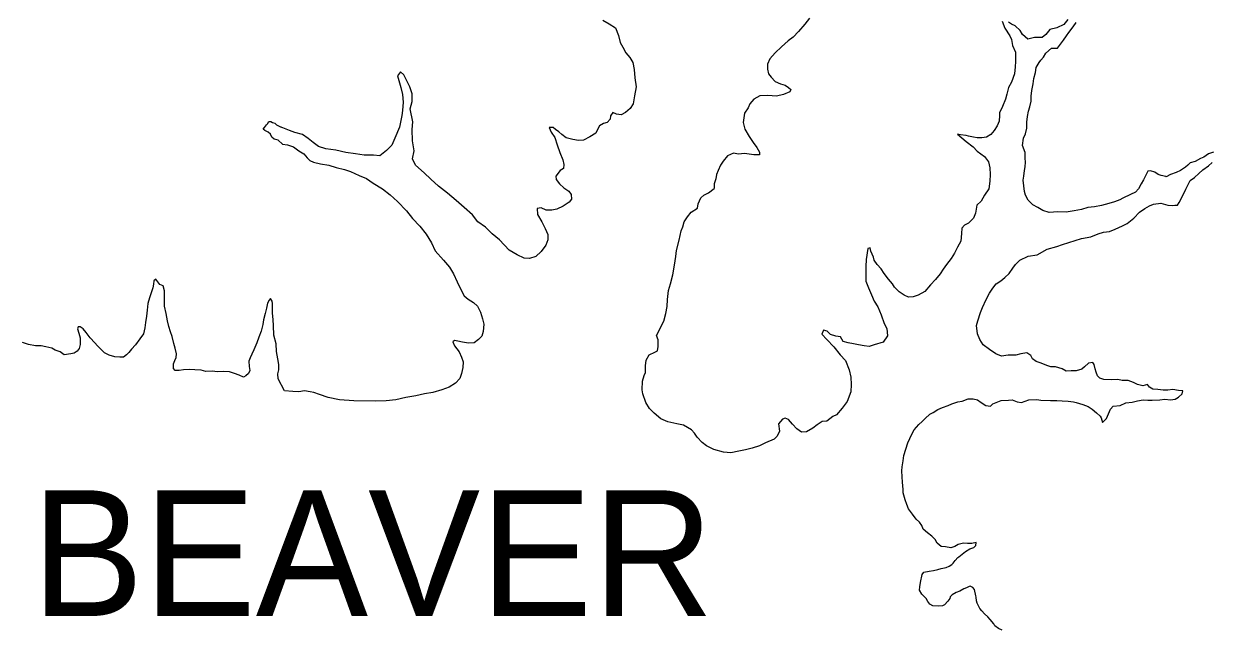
# Model space of a CAD drawing. Extents: x -939622 to -934245, y 1383184 to 1385301.
# Drawn here: x -935583.69 to -935568.75, y 1384286.13 to 1384293.76 of the extents above; entities that cross this region are included whole.
import ezdxf

# ---------------------------------------------------------------- set-up
doc = ezdxf.new("R2010")
doc.units = 0
doc.layers.add('9', color=7, linetype='Continuous')

msp = doc.modelspace()

# ---------------------------------------------------------------- linework, layer by layer
at = {"layer": '9'}
for points in [[(-935576.401, 1384293.799), (-935576.32, 1384293.755), (-935576.242, 1384293.705), (-935576.205, 1384293.606), (-935576.18, 1384293.519), (-935576.15, 1384293.462), (-935576.11, 1384293.391), (-935576.059, 1384293.331), (-935576.022, 1384293.266), (-935576.006, 1384293.179), (-935575.996, 1384293.074), (-935575.98, 1384292.963), (-935576.003, 1384292.849), (-935576.02, 1384292.749), (-935576.056, 1384292.689), (-935576.115, 1384292.637), (-935576.169, 1384292.61), (-935576.229, 1384292.618), (-935576.274, 1384292.636), (-935576.303, 1384292.594), (-935576.309, 1384292.552), (-935576.344, 1384292.512), (-935576.392, 1384292.5), (-935576.443, 1384292.472), (-935576.469, 1384292.424), (-935576.487, 1384292.376), (-935576.564, 1384292.33), (-935576.645, 1384292.29), (-935576.707, 1384292.287), (-935576.779, 1384292.298), (-935576.863, 1384292.318), (-935576.915, 1384292.36), (-935576.954, 1384292.395), (-935576.996, 1384292.425), (-935577.026, 1384292.449), (-935577.077, 1384292.451), (-935577.052, 1384292.389), (-935577.004, 1384292.323), (-935576.976, 1384292.23), (-935576.942, 1384292.134), (-935576.906, 1384292.042), (-935576.893, 1384291.982)], [(-935573.798, 1384293.827), (-935573.857, 1384293.751), (-935573.934, 1384293.657), (-935574.002, 1384293.585), (-935574.067, 1384293.542), (-935574.151, 1384293.466), (-935574.228, 1384293.391), (-935574.296, 1384293.315), (-935574.328, 1384293.246), (-935574.328, 1384293.183), (-935574.315, 1384293.126), (-935574.279, 1384293.084), (-935574.23, 1384293.027), (-935574.161, 1384292.998), (-935574.104, 1384292.981), (-935574.062, 1384292.954), (-935574.032, 1384292.927), (-935574.044, 1384292.9), (-935574.124, 1384292.863), (-935574.211, 1384292.845), (-935574.324, 1384292.852), (-935574.423, 1384292.846), (-935574.498, 1384292.806), (-935574.548, 1384292.748), (-935574.571, 1384292.697), (-935574.616, 1384292.631), (-935574.633, 1384292.51), (-935574.611, 1384292.427), (-935574.559, 1384292.334), (-935574.505, 1384292.262), (-935574.462, 1384292.197), (-935574.426, 1384292.137), (-935574.428, 1384292.104), (-935574.5, 1384292.103), (-935574.614, 1384292.123), (-935574.692, 1384292.114), (-935574.755, 1384292.125), (-935574.832, 1384292.094), (-935574.886, 1384292.025), (-935574.918, 1384291.973), (-935574.947, 1384291.907), (-935574.968, 1384291.859), (-935574.979, 1384291.802), (-935574.997, 1384291.739), (-935574.999, 1384291.679)], [(-935571.371, 1384293.79), (-935571.337, 1384293.698), (-935571.274, 1384293.605), (-935571.255, 1384293.557), (-935571.24, 1384293.482), (-935571.203, 1384293.396), (-935571.202, 1384293.281), (-935571.208, 1384293.215), (-935571.216, 1384293.125), (-935571.254, 1384293.02), (-935571.289, 1384292.951), (-935571.31, 1384292.869), (-935571.327, 1384292.806), (-935571.368, 1384292.713), (-935571.403, 1384292.632), (-935571.406, 1384292.602)], [(-935570.545, 1384293.809), (-935570.595, 1384293.746), (-935570.682, 1384293.706), (-935570.771, 1384293.684), (-935570.822, 1384293.621), (-935570.869, 1384293.584), (-935570.965, 1384293.581), (-935571.046, 1384293.562), (-935571.115, 1384293.621), (-935571.142, 1384293.672), (-935571.206, 1384293.729), (-935571.254, 1384293.752), (-935571.29, 1384293.776)], [(-935571.006, 1384292.779), (-935571.004, 1384292.845), (-935570.996, 1384292.914), (-935570.981, 1384293.001), (-935570.97, 1384293.067), (-935570.95, 1384293.142), (-935570.944, 1384293.206), (-935570.906, 1384293.266), (-935570.882, 1384293.299), (-935570.852, 1384293.335), (-935570.82, 1384293.384), (-935570.748, 1384293.45), (-935570.674, 1384293.448), (-935570.623, 1384293.517), (-935570.6, 1384293.55), (-935570.561, 1384293.605), (-935570.529, 1384293.647), (-935570.478, 1384293.716), (-935570.437, 1384293.771)], [(-935576.893, 1384291.982), (-935576.896, 1384291.934), (-935576.937, 1384291.906), (-935576.991, 1384291.837), (-935576.987, 1384291.792), (-935576.945, 1384291.738), (-935576.891, 1384291.691), (-935576.83, 1384291.649), (-935576.8, 1384291.605), (-935576.793, 1384291.545), (-935576.826, 1384291.508), (-935576.9, 1384291.46), (-935576.978, 1384291.42), (-935577.044, 1384291.407), (-935577.112, 1384291.407), (-935577.175, 1384291.436), (-935577.226, 1384291.429), (-935577.223, 1384291.354), (-935577.168, 1384291.262), (-935577.125, 1384291.178), (-935577.092, 1384291.101), (-935577.091, 1384291.035), (-935577.12, 1384290.965), (-935577.179, 1384290.887), (-935577.245, 1384290.823), (-935577.322, 1384290.798), (-935577.391, 1384290.801), (-935577.478, 1384290.845), (-935577.581, 1384290.904), (-935577.701, 1384291.032), (-935577.795, 1384291.109), (-935577.877, 1384291.195), (-935577.973, 1384291.26), (-935578.04, 1384291.347), (-935578.145, 1384291.442), (-935578.248, 1384291.531), (-935578.356, 1384291.623), (-935578.471, 1384291.712), (-935578.567, 1384291.798), (-935578.649, 1384291.878), (-935578.76, 1384291.973), (-935578.797, 1384292.054), (-935578.777, 1384292.153), (-935578.796, 1384292.279), (-935578.803, 1384292.423), (-935578.792, 1384292.522), (-935578.827, 1384292.684), (-935578.801, 1384292.777), (-935578.802, 1384292.873), (-935578.832, 1384292.963), (-935578.875, 1384293.044), (-935578.908, 1384293.112), (-935578.948, 1384293.148), (-935578.986, 1384293.1), (-935578.943, 1384292.953), (-935578.924, 1384292.863), (-935578.917, 1384292.767), (-935578.925, 1384292.665), (-935578.931, 1384292.599), (-935578.962, 1384292.455), (-935579.018, 1384292.313), (-935579.059, 1384292.226), (-935579.124, 1384292.159), (-935579.21, 1384292.092), (-935579.288, 1384292.1), (-935579.408, 1384292.099), (-935579.516, 1384292.116), (-935579.636, 1384292.133), (-935579.762, 1384292.162), (-935579.888, 1384292.182), (-935579.981, 1384292.208), (-935580.047, 1384292.261), (-935580.11, 1384292.312), (-935580.182, 1384292.362), (-935580.278, 1384292.385), (-935580.347, 1384292.411), (-935580.453, 1384292.455)], [(-935568.709, 1384292.14), (-935568.774, 1384292.118), (-935568.831, 1384292.076), (-935568.873, 1384292.057), (-935568.938, 1384292.021), (-935569.004, 1384292.005), (-935569.034, 1384291.975), (-935569.063, 1384291.948), (-935569.126, 1384291.908), (-935569.179, 1384291.881), (-935569.251, 1384291.859), (-935569.305, 1384291.829), (-935569.308, 1384291.832), (-935569.368, 1384291.843), (-935569.407, 1384291.858), (-935569.449, 1384291.885), (-935569.503, 1384291.902), (-935569.536, 1384291.899), (-935569.571, 1384291.833), (-935569.592, 1384291.79), (-935569.621, 1384291.739), (-935569.654, 1384291.676), (-935569.692, 1384291.634), (-935569.755, 1384291.603), (-935569.853, 1384291.557), (-935569.889, 1384291.536), (-935569.955, 1384291.511), (-935570.026, 1384291.49), (-935570.119, 1384291.465), (-935570.209, 1384291.449), (-935570.292, 1384291.443), (-935570.373, 1384291.415), (-935570.466, 1384291.399), (-935570.564, 1384291.384), (-935570.669, 1384291.386), (-935570.777, 1384291.379), (-935570.858, 1384291.405), (-935570.921, 1384291.441), (-935570.984, 1384291.473), (-935571.044, 1384291.533), (-935571.078, 1384291.596), (-935571.09, 1384291.644), (-935571.097, 1384291.715), (-935571.106, 1384291.784), (-935571.098, 1384291.836), (-935571.089, 1384291.908), (-935571.081, 1384291.953), (-935571.075, 1384292.013), (-935571.082, 1384292.064), (-935571.082, 1384292.133), (-935571.113, 1384292.223), (-935571.102, 1384292.313), (-935571.075, 1384292.37), (-935571.061, 1384292.439), (-935571.061, 1384292.514), (-935571.053, 1384292.589), (-935571.041, 1384292.655), (-935571.021, 1384292.71), (-935571.006, 1384292.779)], [(-935580.433, 1384292.237), (-935580.491, 1384292.289), (-935580.539, 1384292.301), (-935580.569, 1384292.328), (-935580.587, 1384292.364), (-935580.614, 1384292.391), (-935580.659, 1384292.412), (-935580.68, 1384292.43), (-935580.662, 1384292.451), (-935580.638, 1384292.484), (-935580.623, 1384292.496), (-935580.608, 1384292.523), (-935580.581, 1384292.526), (-935580.56, 1384292.511), (-935580.533, 1384292.502), (-935580.509, 1384292.481), (-935580.453, 1384292.455)], [(-935571.406, 1384292.602), (-935571.409, 1384292.529), (-935571.432, 1384292.469), (-935571.473, 1384292.412), (-935571.512, 1384292.361), (-935571.566, 1384292.327), (-935571.628, 1384292.318), (-935571.685, 1384292.32), (-935571.733, 1384292.326), (-935571.796, 1384292.34), (-935571.826, 1384292.349), (-935571.895, 1384292.358), (-935571.934, 1384292.366), (-935571.88, 1384292.319), (-935571.826, 1384292.271), (-935571.738, 1384292.206), (-935571.684, 1384292.152), (-935571.594, 1384292.084), (-935571.542, 1384292.018), (-935571.524, 1384291.94), (-935571.52, 1384291.856), (-935571.528, 1384291.772), (-935571.539, 1384291.676), (-935571.593, 1384291.597), (-935571.634, 1384291.522), (-935571.69, 1384291.471), (-935571.708, 1384291.371), (-935571.731, 1384291.305), (-935571.796, 1384291.242), (-935571.844, 1384291.22), (-935571.877, 1384291.181), (-935571.882, 1384291.115), (-935571.89, 1384291.019), (-935571.932, 1384290.943), (-935571.973, 1384290.868), (-935572.014, 1384290.799), (-935572.07, 1384290.723), (-935572.115, 1384290.663), (-935572.15, 1384290.606), (-935572.21, 1384290.536), (-935572.272, 1384290.467), (-935572.346, 1384290.382), (-935572.43, 1384290.339), (-935572.492, 1384290.315), (-935572.552, 1384290.311), (-935572.603, 1384290.335), (-935572.669, 1384290.379), (-935572.727, 1384290.436), (-935572.751, 1384290.481), (-935572.802, 1384290.537), (-935572.857, 1384290.609), (-935572.896, 1384290.669), (-935572.947, 1384290.722), (-935572.984, 1384290.776), (-935572.993, 1384290.815), (-935573.024, 1384290.89), (-935573.033, 1384290.935), (-935573.063, 1384290.925), (-935573.083, 1384290.787), (-935573.088, 1384290.697), (-935573.087, 1384290.604), (-935573.086, 1384290.514), (-935573.056, 1384290.43), (-935573.016, 1384290.341), (-935572.983, 1384290.263), (-935572.937, 1384290.188), (-935572.894, 1384290.089), (-935572.855, 1384289.982), (-935572.824, 1384289.919), (-935572.815, 1384289.823), (-935572.871, 1384289.747), (-935572.981, 1384289.71), (-935573.044, 1384289.692), (-935573.107, 1384289.697), (-935573.182, 1384289.712), (-935573.242, 1384289.726), (-935573.311, 1384289.735), (-935573.374, 1384289.755), (-935573.407, 1384289.812), (-935573.464, 1384289.821), (-935573.533, 1384289.841), (-935573.575, 1384289.883), (-935573.62, 1384289.898), (-935573.644, 1384289.846), (-935573.577, 1384289.778), (-935573.49, 1384289.685), (-935573.411, 1384289.584), (-935573.345, 1384289.515), (-935573.296, 1384289.396), (-935573.277, 1384289.303), (-935573.274, 1384289.213), (-935573.276, 1384289.12), (-935573.323, 1384288.999), (-935573.388, 1384288.915), (-935573.459, 1384288.83), (-935573.504, 1384288.809), (-935573.581, 1384288.751), (-935573.638, 1384288.745), (-935573.7, 1384288.702), (-935573.757, 1384288.663), (-935573.834, 1384288.614)], [(-935580.433, 1384292.237), (-935580.37, 1384292.231), (-935580.295, 1384292.205), (-935580.228, 1384292.157), (-935580.165, 1384292.119), (-935580.123, 1384292.065), (-935580.09, 1384292.033), (-935580.045, 1384292.012), (-935579.955, 1384291.992), (-935579.853, 1384291.975), (-935579.76, 1384291.946), (-935579.655, 1384291.92), (-935579.577, 1384291.896), (-935579.471, 1384291.843), (-935579.375, 1384291.805), (-935579.291, 1384291.749), (-935579.177, 1384291.678), (-935579.077, 1384291.601), (-935578.987, 1384291.518), (-935578.875, 1384291.399), (-935578.799, 1384291.301), (-935578.706, 1384291.205), (-935578.624, 1384291.107), (-935578.557, 1384290.997), (-935578.511, 1384290.895), (-935578.408, 1384290.776), (-935578.33, 1384290.69), (-935578.281, 1384290.606), (-935578.235, 1384290.505), (-935578.196, 1384290.427), (-935578.147, 1384290.328), (-935578.096, 1384290.287), (-935578.03, 1384290.245), (-935577.978, 1384290.198), (-935577.939, 1384290.123), (-935577.914, 1384290.039), (-935577.898, 1384289.97), (-935577.906, 1384289.88), (-935577.924, 1384289.82), (-935577.965, 1384289.778), (-935578.019, 1384289.738), (-935578.094, 1384289.732), (-935578.166, 1384289.746), (-935578.226, 1384289.757), (-935578.268, 1384289.766), (-935578.291, 1384289.751), (-935578.27, 1384289.697), (-935578.209, 1384289.625), (-935578.179, 1384289.557), (-935578.16, 1384289.497), (-935578.163, 1384289.425), (-935578.18, 1384289.35), (-935578.203, 1384289.289), (-935578.257, 1384289.229), (-935578.337, 1384289.177), (-935578.426, 1384289.143), (-935578.54, 1384289.112), (-935578.647, 1384289.096), (-935578.755, 1384289.071), (-935578.88, 1384289.046), (-935579.006, 1384289.018), (-935579.128, 1384289.004), (-935579.266, 1384289), (-935579.538, 1384289.004), (-935579.718, 1384289.02), (-935579.859, 1384289.049), (-935579.97, 1384289.084), (-935580.042, 1384289.113), (-935580.087, 1384289.121), (-935580.156, 1384289.13), (-935580.228, 1384289.12), (-935580.303, 1384289.122), (-935580.41, 1384289.133)], [(-935570.612, 1384290.975), (-935570.373, 1384291.049), (-935570.253, 1384291.071), (-935570.161, 1384291.108), (-935570.095, 1384291.132), (-935570.018, 1384291.139), (-935569.946, 1384291.169), (-935569.854, 1384291.209), (-935569.797, 1384291.24), (-935569.714, 1384291.306), (-935569.642, 1384291.382), (-935569.574, 1384291.43), (-935569.517, 1384291.464), (-935569.464, 1384291.485), (-935569.374, 1384291.495), (-935569.284, 1384291.472), (-935569.23, 1384291.466), (-935569.197, 1384291.469), (-935569.161, 1384291.47), (-935569.141, 1384291.503), (-935569.102, 1384291.575), (-935569.058, 1384291.672), (-935569.002, 1384291.783), (-935568.949, 1384291.82), (-935568.892, 1384291.871), (-935568.842, 1384291.917), (-935568.773, 1384291.965), (-935568.726, 1384292.01)], [(-935573.834, 1384288.614), (-935573.9, 1384288.611), (-935573.958, 1384288.655), (-935574.012, 1384288.712), (-935574.063, 1384288.771), (-935574.102, 1384288.786), (-935574.138, 1384288.774), (-935574.188, 1384288.716), (-935574.176, 1384288.626), (-935574.205, 1384288.56), (-935574.244, 1384288.524), (-935574.351, 1384288.475), (-935574.429, 1384288.441), (-935574.521, 1384288.408), (-935574.602, 1384288.389), (-935574.686, 1384288.37), (-935574.787, 1384288.351), (-935574.88, 1384288.36), (-935575.003, 1384288.392), (-935575.096, 1384288.439), (-935575.15, 1384288.481), (-935575.214, 1384288.549), (-935575.247, 1384288.597), (-935575.283, 1384288.639), (-935575.383, 1384288.701), (-935575.467, 1384288.715), (-935575.58, 1384288.741), (-935575.668, 1384288.78), (-935575.755, 1384288.851), (-935575.812, 1384288.908), (-935575.858, 1384288.985), (-935575.898, 1384289.093), (-935575.904, 1384289.144), (-935575.899, 1384289.255), (-935575.881, 1384289.327), (-935575.864, 1384289.363), (-935575.861, 1384289.447), (-935575.856, 1384289.52), (-935575.815, 1384289.586), (-935575.746, 1384289.619), (-935575.71, 1384289.635), (-935575.705, 1384289.692), (-935575.705, 1384289.776), (-935575.724, 1384289.827), (-935575.63, 1384290.011), (-935575.606, 1384290.104), (-935575.592, 1384290.194), (-935575.587, 1384290.281), (-935575.573, 1384290.395), (-935575.549, 1384290.48), (-935575.517, 1384290.594), (-935575.498, 1384290.714), (-935575.48, 1384290.822), (-935575.472, 1384290.9), (-935575.44, 1384291.03), (-935575.414, 1384291.147), (-935575.394, 1384291.198), (-935575.376, 1384291.261), (-935575.335, 1384291.325), (-935575.287, 1384291.382), (-935575.21, 1384291.431), (-935575.201, 1384291.488), (-935575.166, 1384291.563), (-935575.13, 1384291.596), (-935575.071, 1384291.624), (-935574.999, 1384291.679)], [(-935571.644, 1384290.12), (-935571.617, 1384290.181), (-935571.573, 1384290.283), (-935571.532, 1384290.361), (-935571.487, 1384290.425), (-935571.446, 1384290.479), (-935571.389, 1384290.519), (-935571.339, 1384290.561), (-935571.282, 1384290.609), (-935571.235, 1384290.676), (-935571.203, 1384290.724), (-935571.149, 1384290.779), (-935571.042, 1384290.83), (-935570.931, 1384290.843), (-935570.803, 1384290.916), (-935570.681, 1384290.95), (-935570.612, 1384290.975)], [(-935580.41, 1384289.133), (-935580.491, 1384289.285), (-935580.494, 1384289.348), (-935580.482, 1384289.396), (-935580.479, 1384289.465), (-935580.494, 1384289.534), (-935580.51, 1384289.627), (-935580.513, 1384289.723), (-935580.546, 1384289.834), (-935580.547, 1384289.954), (-935580.553, 1384290.026), (-935580.559, 1384290.113), (-935580.562, 1384290.167), (-935580.562, 1384290.23), (-935580.565, 1384290.26), (-935580.584, 1384290.296), (-935580.604, 1384290.272), (-935580.622, 1384290.236), (-935580.637, 1384290.173), (-935580.655, 1384290.107), (-935580.673, 1384290.026), (-935580.684, 1384289.969), (-935580.705, 1384289.885), (-935580.732, 1384289.806), (-935580.759, 1384289.737), (-935580.797, 1384289.647), (-935580.821, 1384289.593), (-935580.842, 1384289.548), (-935580.857, 1384289.506), (-935580.854, 1384289.44), (-935580.845, 1384289.389), (-935580.865, 1384289.35), (-935580.895, 1384289.32), (-935580.928, 1384289.305), (-935580.982, 1384289.328), (-935581.039, 1384289.352), (-935581.102, 1384289.373), (-935581.177, 1384289.376), (-935581.252, 1384289.372), (-935581.321, 1384289.378), (-935581.402, 1384289.375), (-935581.459, 1384289.392), (-935581.54, 1384289.398), (-935581.606, 1384289.401), (-935581.681, 1384289.395), (-935581.735, 1384289.388), (-935581.786, 1384289.388), (-935581.807, 1384289.415), (-935581.807, 1384289.472), (-935581.789, 1384289.514), (-935581.774, 1384289.55), (-935581.771, 1384289.598), (-935581.786, 1384289.67), (-935581.805, 1384289.727), (-935581.823, 1384289.817), (-935581.844, 1384289.874), (-935581.865, 1384289.943), (-935581.883, 1384290.012), (-935581.902, 1384290.105), (-935581.923, 1384290.198), (-935581.92, 1384290.27), (-935581.923, 1384290.336), (-935581.923, 1384290.393), (-935581.936, 1384290.453), (-935581.978, 1384290.471), (-935582.005, 1384290.507), (-935582.032, 1384290.54), (-935582.056, 1384290.519), (-935582.061, 1384290.477), (-935582.07, 1384290.429), (-935582.091, 1384290.368), (-935582.112, 1384290.302), (-935582.133, 1384290.23), (-935582.138, 1384290.149), (-935582.147, 1384290.071), (-935582.162, 1384289.993), (-935582.168, 1384289.927), (-935582.185, 1384289.852), (-935582.233, 1384289.786), (-935582.287, 1384289.71), (-935582.335, 1384289.656), (-935582.371, 1384289.614), (-935582.4, 1384289.587), (-935582.439, 1384289.554), (-935582.484, 1384289.554), (-935582.547, 1384289.559), (-935582.619, 1384289.58), (-935582.676, 1384289.61), (-935582.706, 1384289.64), (-935582.763, 1384289.7), (-935582.797, 1384289.738), (-935582.857, 1384289.801), (-935582.908, 1384289.867), (-935582.944, 1384289.912), (-935582.983, 1384289.939), (-935583.01, 1384289.939), (-935583.016, 1384289.912), (-935583.001, 1384289.858), (-935582.985, 1384289.798), (-935582.982, 1384289.717), (-935582.994, 1384289.666)], [(-935572.179, 1384288.897), (-935572.122, 1384288.922), (-935572.05, 1384288.946), (-935572.003, 1384288.968), (-935571.928, 1384288.995), (-935571.874, 1384289.002), (-935571.797, 1384289.03), (-935571.737, 1384289.033), (-935571.683, 1384289.018), (-935571.635, 1384288.983), (-935571.577, 1384288.947), (-935571.517, 1384288.939), (-935571.488, 1384288.969), (-935571.383, 1384289.012), (-935571.291, 1384289.013), (-935571.243, 1384289.019), (-935571.183, 1384288.995), (-935571.126, 1384288.987), (-935571.036, 1384289.018), (-935570.934, 1384289.024), (-935570.884, 1384289.016), (-935570.761, 1384289.011), (-935570.683, 1384289.011), (-935570.617, 1384289.006), (-935570.539, 1384289), (-935570.473, 1384288.992), (-935570.44, 1384288.986), (-935570.356, 1384288.96), (-935570.287, 1384288.936), (-935570.236, 1384288.901), (-935570.182, 1384288.853), (-935570.137, 1384288.812), (-935570.124, 1384288.791), (-935570.106, 1384288.734), (-935570.056, 1384288.785), (-935570.02, 1384288.87), (-935570.006, 1384288.903), (-935569.973, 1384288.939), (-935569.886, 1384288.946), (-935569.812, 1384288.979), (-935569.734, 1384288.989), (-935569.668, 1384289.007), (-935569.593, 1384289.017), (-935569.534, 1384289.014), (-935569.48, 1384289.015), (-935569.387, 1384289.019), (-935569.324, 1384289.025), (-935569.252, 1384289.017), (-935569.192, 1384289.026), (-935569.148, 1384289.051), (-935569.103, 1384289.096), (-935569.095, 1384289.132), (-935569.148, 1384289.135), (-935569.223, 1384289.149), (-935569.286, 1384289.142), (-935569.343, 1384289.142), (-935569.409, 1384289.148), (-935569.475, 1384289.153), (-935569.514, 1384289.18), (-935569.541, 1384289.21), (-935569.598, 1384289.197), (-935569.667, 1384289.212), (-935569.718, 1384289.238), (-935569.784, 1384289.262), (-935569.859, 1384289.264), (-935569.916, 1384289.273), (-935569.991, 1384289.269), (-935570.089, 1384289.274), (-935570.14, 1384289.292), (-935570.168, 1384289.322), (-935570.186, 1384289.366), (-935570.198, 1384289.408), (-935570.214, 1384289.465), (-935570.229, 1384289.489), (-935570.283, 1384289.48), (-935570.333, 1384289.434), (-935570.366, 1384289.404), (-935570.437, 1384289.382), (-935570.503, 1384289.385), (-935570.563, 1384289.378), (-935570.617, 1384289.411), (-935570.698, 1384289.434), (-935570.758, 1384289.434), (-935570.809, 1384289.452), (-935570.878, 1384289.481), (-935570.941, 1384289.502), (-935570.989, 1384289.537), (-935571.011, 1384289.579), (-935571.062, 1384289.612), (-935571.137, 1384289.599), (-935571.199, 1384289.581), (-935571.295, 1384289.58), (-935571.379, 1384289.57), (-935571.451, 1384289.597), (-935571.532, 1384289.653), (-935571.61, 1384289.712), (-935571.65, 1384289.778), (-935571.68, 1384289.85), (-935571.696, 1384289.955), (-935571.676, 1384290.015), (-935571.644, 1384290.12)], [(-935582.994, 1384289.666), (-935583.021, 1384289.632), (-935583.06, 1384289.608), (-935583.102, 1384289.599), (-935583.183, 1384289.587), (-935583.237, 1384289.623), (-935583.297, 1384289.643), (-935583.339, 1384289.67), (-935583.414, 1384289.688), (-935583.474, 1384289.7), (-935583.546, 1384289.699), (-935583.633, 1384289.714), (-935583.711, 1384289.741)], [(-935571.372, 1384286.118), (-935571.417, 1384286.139), (-935571.462, 1384286.172), (-935571.477, 1384286.199), (-935571.52, 1384286.252), (-935571.55, 1384286.285), (-935571.595, 1384286.324), (-935571.625, 1384286.359), (-935571.653, 1384286.392), (-935571.686, 1384286.458), (-935571.692, 1384286.488), (-935571.699, 1384286.533), (-935571.702, 1384286.548), (-935571.72, 1384286.629), (-935571.739, 1384286.653), (-935571.775, 1384286.67), (-935571.787, 1384286.667), (-935571.822, 1384286.652), (-935571.855, 1384286.64), (-935571.906, 1384286.609), (-935571.951, 1384286.591), (-935572.001, 1384286.561), (-935572.025, 1384286.539), (-935572.031, 1384286.518), (-935572.057, 1384286.482), (-935572.099, 1384286.437), (-935572.123, 1384286.422), (-935572.177, 1384286.418), (-935572.243, 1384286.424), (-935572.282, 1384286.447), (-935572.309, 1384286.477), (-935572.327, 1384286.516), (-935572.354, 1384286.543), (-935572.381, 1384286.57), (-935572.412, 1384286.623), (-935572.409, 1384286.665), (-935572.401, 1384286.716), (-935572.38, 1384286.819), (-935572.357, 1384286.849), (-935572.291, 1384286.861), (-935572.237, 1384286.871), (-935572.18, 1384286.88), (-935572.139, 1384286.893), (-935572.076, 1384286.905), (-935572.04, 1384286.923), (-935572.004, 1384286.945), (-935571.989, 1384286.963), (-935571.963, 1384286.996), (-935571.93, 1384287.032), (-935571.915, 1384287.042), (-935571.874, 1384287.075), (-935571.832, 1384287.108), (-935571.778, 1384287.142), (-935571.728, 1384287.16), (-935571.704, 1384287.184), (-935571.698, 1384287.22), (-935571.752, 1384287.211), (-935571.806, 1384287.21), (-935571.857, 1384287.213), (-935571.925, 1384287.198), (-935571.967, 1384287.173), (-935572.018, 1384287.155), (-935572.084, 1384287.166), (-935572.141, 1384287.172), (-935572.189, 1384287.213), (-935572.216, 1384287.258), (-935572.256, 1384287.3), (-935572.313, 1384287.342), (-935572.364, 1384287.389), (-935572.382, 1384287.437), (-935572.413, 1384287.476), (-935572.452, 1384287.514), (-935572.5, 1384287.577), (-935572.552, 1384287.646), (-935572.573, 1384287.7), (-935572.591, 1384287.757), (-935572.619, 1384287.849), (-935572.619, 1384287.891), (-935572.626, 1384287.981), (-935572.63, 1384288.047), (-935572.636, 1384288.125), (-935572.631, 1384288.173), (-935572.619, 1384288.252), (-935572.608, 1384288.318), (-935572.585, 1384288.396), (-935572.558, 1384288.477), (-935572.535, 1384288.531), (-935572.514, 1384288.577), (-935572.479, 1384288.64), (-935572.422, 1384288.706), (-935572.378, 1384288.746), (-935572.339, 1384288.785), (-935572.28, 1384288.84), (-935572.238, 1384288.861), (-935572.179, 1384288.897)]]:
    msp.add_lwpolyline(points, dxfattribs=at)

# ---------------------------------------------------------------- texts
msp.add_text('BEAVER', height=1.584, dxfattribs=at).set_placement((-935583.596, 1384286.296))

doc.saveas('drawing.dxf')
